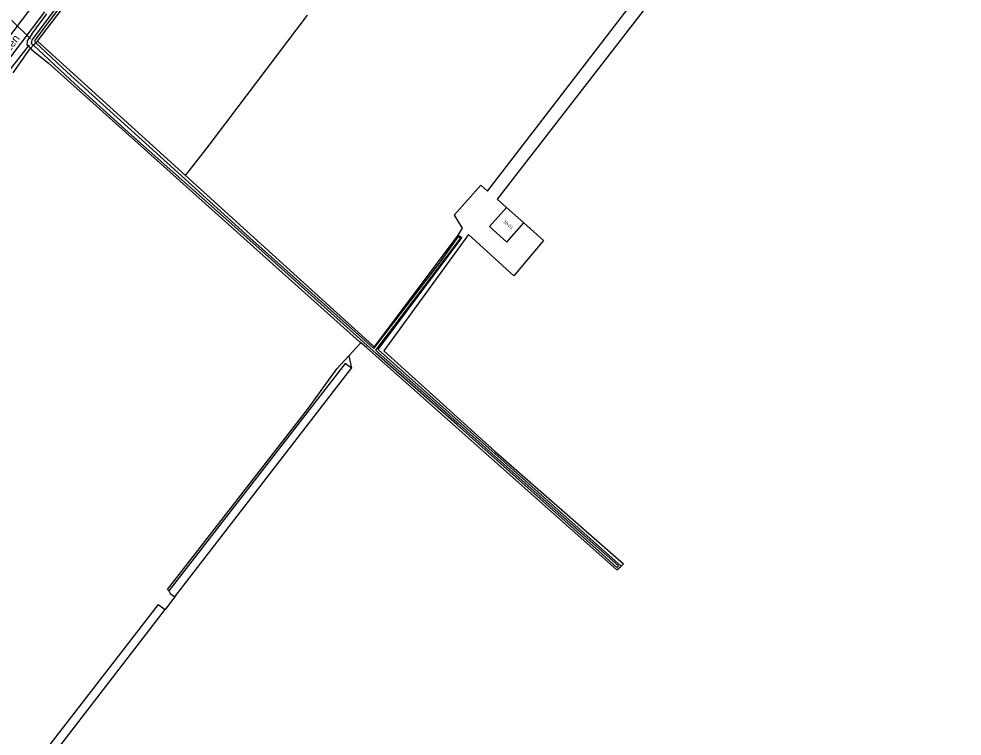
# Model space of a CAD drawing. Extents: x 133000 to 136000, y 400500 to 403500.
# Drawn here: x 134610.2 to 134904.9, y 401611.2 to 401835.3 of the extents above; entities that cross this region are included whole.
import ezdxf

# ---------------------------------------------------------------- set-up
doc = ezdxf.new("R2010")
doc.units = 0
for name, color, linetype in [('gg-afsc-draadraster', 7, 'Continuous'), ('gg-afsc-lijn draadraster', 7, 'Continuous'), ('gg-anno-huisnummerreeks BGT', 7, 'Continuous'), ('gg-anno-openbare ruimte label', 7, 'Continuous'), ('gg-bbg-gedigitaliseerde bebouwing', 7, 'Continuous'), ('gg-knt-bronhoudergrens', 7, 'Continuous'), ('gg-knt-verharding', 7, 'Continuous'), ('gg-kntw-bovenkant insteek waterloop', 7, 'Continuous'), ('gg-kntw-waterlijn', 7, 'Continuous'), ('gg-kwrk-duiker nz buis', 7, 'Continuous'), ('gt-grn-vlakafsluiter', 7, 'Continuous'), ('gx-grn-maaiveld', 7, 'Continuous')]:
    doc.layers.add(name, color=color, linetype=linetype)

msp = doc.modelspace()

# ---------------------------------------------------------------- linework, layer by layer
at = {"layer": 'gg-afsc-draadraster'}
for p, q in [((134762.57, 401776.32), (134759.65, 401778.93)), ((134774.09, 401766.01), (134767.94, 401771.51)), ((134713.24, 401729.96), (134714.07, 401726.14)), ((134657.06, 401656.6), (134656.61, 401656.99))]:
    msp.add_line(p, q, dxfattribs=at)
for points in [[(134756.64, 401781.47), (134776.81, 401807.68), (134794.15, 401830.24), (134904.87, 401974.24)], [(134892.46, 401951.19), (134863.95, 401914.02), (134811.69, 401846.22), (134759.65, 401778.93)], [(134662.28, 401786.31), (134669.05, 401794.98), (134700.35, 401836.39)], [(134756.64, 401781.47), (134754.54, 401783.27), (134746.18, 401773.88), (134748.66, 401769.88), (134747.35, 401767.7)], [(134774.09, 401766.01), (134764.79, 401755), (134750.63, 401767.93), (134724.25, 401731.59), (134759.11, 401699.97), (134799.09, 401664.97)], [(134656.61, 401656.99), (134700.66, 401713.61), (134709.52, 401725.92), (134713.24, 401729.96)]]:
    msp.add_lwpolyline(points, dxfattribs=at)
at = {"layer": 'gg-afsc-lijn draadraster'}
msp.add_line((134713.24, 401729.96), (134714.07, 401726.14), dxfattribs=at)
msp.add_lwpolyline([(134774.09, 401766.01), (134764.79, 401755), (134750.63, 401767.93), (134724.25, 401731.59), (134759.11, 401699.97), (134799.09, 401664.97)], dxfattribs=at)
at = {"layer": 'gg-bbg-gedigitaliseerde bebouwing'}
msp.add_line((134767.94, 401771.51), (134762.57, 401776.32), dxfattribs=at)
msp.add_lwpolyline([(134762.57, 401776.32), (134757.23, 401770.35), (134762.59, 401765.54), (134767.94, 401771.51)], dxfattribs=at)
at = {"layer": 'gg-knt-bronhoudergrens'}
for p, q in [((134713.24, 401729.96), (134716.98, 401734.03)), ((134799.09, 401664.97), (134798.33, 401664.31)), ((134658.95, 401654.73), (134655.85, 401650.71))]:
    msp.add_line(p, q, dxfattribs=at)
at = {"layer": 'gg-knt-verharding'}
for p, q in [((134560.24, 401767.76), (134636.59, 401868.35)), ((134563.62, 401765.31), (134618.29, 401837.41))]:
    msp.add_line(p, q, dxfattribs=at)
at = {"layer": 'gg-kntw-bovenkant insteek waterloop'}
for p, q in [((134616.06, 401828.26), (134668.26, 401897.03)), ((134614.22, 401830.47), (134618.93, 401836.82)), ((134662.28, 401786.31), (134616.06, 401828.26)), ((134716.62, 401734.32), (134619.37, 401821.55)), ((134662.28, 401786.31), (134720.8, 401733.2)), ((134747.35, 401767.7), (134721.2, 401732.85)), ((134716.98, 401734.03), (134716.62, 401734.32)), ((134718.81, 401732.56), (134716.98, 401734.03)), ((134718.94, 401732.46), (134718.81, 401732.56)), ((134718.94, 401732.46), (134797, 401663.16)), ((134720.8, 401733.2), (134721.2, 401732.85)), ((134712.15, 401727.62), (134657.06, 401656.6)), ((134658.95, 401654.73), (134714.07, 401726.14)), ((134714.07, 401726.14), (134712.15, 401727.62)), ((134797, 401663.16), (134798.33, 401664.31)), ((134653.76, 401652.35), (134588.55, 401568.3)), ((134653.76, 401652.35), (134655.85, 401650.71)), ((134590.77, 401566.39), (134655.85, 401650.71))]:
    msp.add_line(p, q, dxfattribs=at)
for points in [[(134614.22, 401830.47), (134612.82, 401828.42), (134612.65, 401827.13), (134613.79, 401826.05)], [(134613.79, 401826.05), (134614.28, 401825.58), (134619.37, 401821.55)], [(134798.33, 401664.31), (134722.41, 401731.94), (134748.56, 401766.8), (134747.35, 401767.7)], [(134657.06, 401656.6), (134657.49, 401655.77), (134658.95, 401654.73)]]:
    msp.add_lwpolyline(points, dxfattribs=at)
at = {"layer": 'gg-kntw-waterlijn'}
for points in [[(134615.52, 401827.73), (134615.3, 401827.94), (134615.25, 401828.55), (134633.85, 401853.3), (134664.51, 401894.09), (134667.4, 401897.93), (134666.47, 401898.6), (134661.15, 401891.24), (134630.97, 401851.13), (134614.36, 401828.81), (134614.04, 401827.71), (134614.78, 401827.01)], [(134615.53, 401827.73), (134625.25, 401818.62), (134683.34, 401766.05), (134718.31, 401734.73), (134721.14, 401732.23), (134741.9, 401759.4), (134747.57, 401767.25), (134748.12, 401766.84), (134738.81, 401754.37), (134721.57, 401731.8), (134740.29, 401715.36), (134761.81, 401696.03), (134783.26, 401677.02), (134797.51, 401664.38), (134797, 401663.87), (134791.4, 401668.94), (134747.07, 401708.44), (134721.87, 401730.66), (134685.17, 401763.58), (134662.88, 401783.41), (134645.39, 401798.96), (134627.74, 401814.9), (134614.79, 401827.01)]]:
    msp.add_lwpolyline(points, dxfattribs=at)
at = {"layer": 'gg-kwrk-duiker nz buis'}
for p, q in [((134608.02, 401834.72), (134613.79, 401828.97)), ((134613.4, 401827.17), (134607.47, 401819.51))]:
    msp.add_line(p, q, dxfattribs=at)
at = {"layer": 'gt-grn-vlakafsluiter'}
for p, q in [((134615.52, 401827.73), (134616.06, 401828.26)), ((134608.37, 401818.41), (134613.79, 401826.05)), ((134614.78, 401827.01), (134613.79, 401826.05)), ((134615.53, 401827.73), (134614.79, 401827.01))]:
    msp.add_line(p, q, dxfattribs=at)
at = {"layer": 'gx-grn-maaiveld'}
for p, q in [((134614.79, 401827.01), (134614.78, 401827.01)), ((134615.52, 401827.73), (134615.53, 401827.73))]:
    msp.add_line(p, q, dxfattribs=at)

# ---------------------------------------------------------------- texts
at = {"layer": 'gg-anno-huisnummerreeks BGT'}
msp.add_text('1b-01', height=1, rotation=318.2, dxfattribs=at).set_placement((134761.46, 401771.76))
at = {"layer": 'gg-anno-openbare ruimte label'}
msp.add_text('Vijfhuizen', height=2.5, rotation=52.6, dxfattribs=at).set_placement((134601.83, 401817.6))

doc.saveas('drawing.dxf')
